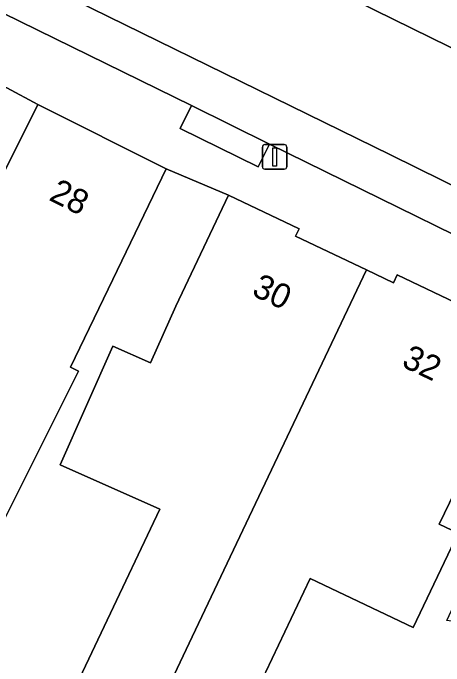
# Model space of a CAD drawing. Extents: x 160349 to 161355, y 381727 to 382854.
# Drawn here: x 160838.74 to 160856.27, y 382427.71 to 382454.27 of the extents above; entities that cross this region are included whole.
import ezdxf

# ---------------------------------------------------------------- set-up
doc = ezdxf.new("R2010")
doc.units = 0
for name, color, linetype in [('IMGEO_Erf', 7, 'Continuous'), ('IMGEO_Lichtmast', 7, 'Continuous'), ('IMGEO_Pand', 7, 'Continuous'), ('IMGEO_Pand_nummerreeks', 7, 'Continuous'), ('IMGEO_Parkeervlak_open', 7, 'Continuous'), ('IMGEO_Rijbaan_lokaal_open', 7, 'Continuous'), ('IMGEO_Voetpad_open', 7, 'Continuous')]:
    doc.layers.add(name, color=color, linetype=linetype)

msp = doc.modelspace()

# ---------------------------------------------------------------- linework, layer by layer
at = {"layer": 'IMGEO_Erf'}
for points in [[(160837.511, 382446.083), (160839.752, 382450.552), (160838.485, 382451.23)], [(160838.99, 382419.837), (160841.034, 382424.136), (160840.178, 382424.543), (160844.715, 382434.085), (160840.65, 382435.888), (160842.793, 382440.716), (160844.328, 382440.034), (160845.356, 382442.352), (160847.503, 382446.867), (160844.97, 382447.935), (160842.8, 382443.431), (160841.079, 382439.861), (160841.402, 382439.699), (160836.819, 382430.561)], [(160861.935, 382425.121), (160862.273, 382427.785), (160858.489, 382428.298), (160858.62, 382429.248), (160856.39, 382429.554), (160857.365, 382431.653), (160858.701, 382434.532), (160857.968, 382434.64), (160858.635, 382436.064), (160860.757, 382440.591), (160859.705, 382441.072), (160857.557, 382436.557), (160856.069, 382433.471), (160856.844, 382433.112), (160855.018, 382429.271), (160850.819, 382431.268), (160849.014, 382427.472)]]:
    msp.add_lwpolyline(points, dxfattribs=at)
at = {"layer": 'IMGEO_Lichtmast'}
for p, q in [((160848.883, 382448.018), (160848.883, 382448.818)), ((160848.883, 382448.818), (160848.883, 382448.018)), ((160848.983, 382448.918), (160849.773, 382448.918)), ((160849.773, 382448.918), (160848.983, 382448.918)), ((160849.873, 382448.818), (160849.873, 382448.018)), ((160849.873, 382448.018), (160849.873, 382448.818)), ((160849.773, 382447.918), (160848.983, 382447.918)), ((160848.983, 382447.918), (160849.773, 382447.918))]:
    msp.add_line(p, q, dxfattribs=at)
msp.add_lwpolyline([(160849.303, 382448.793), (160849.453, 382448.793), (160849.453, 382448.043), (160849.303, 382448.043), (160849.303, 382448.793)], dxfattribs=at)
for centre, start, end in [((160848.983, 382448.818), 90, 180), ((160848.983, 382448.818), 90, 180), ((160849.773, 382448.818), 0, 90), ((160849.773, 382448.818), 360, 90), ((160848.983, 382448.018), 180, 270), ((160848.983, 382448.018), 180, 270), ((160849.773, 382448.018), 270, 0), ((160849.773, 382448.018), 270, 0)]:
    msp.add_arc(centre, 0.1, start, end, dxfattribs=at)
at = {"layer": 'IMGEO_Pand'}
for points in [[(160841.402, 382439.699), (160841.079, 382439.861), (160842.8, 382443.431), (160844.97, 382447.935), (160839.752, 382450.552), (160837.511, 382446.083), (160835.684, 382442.441), (160838.266, 382441.146), (160835.849, 382436.326), (160835.317, 382435.265), (160834.141, 382435.854), (160833.114, 382435.534), (160832.207, 382433.725), (160832.558, 382432.697), (160834.703, 382431.622), (160835.242, 382431.352), (160836.819, 382430.561)], [(160853.11, 382443.819), (160850.234, 382445.187), (160850.382, 382445.498), (160847.503, 382446.867), (160845.356, 382442.352), (160844.328, 382440.034), (160842.793, 382440.716), (160840.65, 382435.888), (160844.715, 382434.085), (160840.178, 382424.543), (160841.034, 382424.136), (160843.259, 382423.078), (160844.542, 382425.78), (160846.022, 382428.895)], [(160857.557, 382436.557), (160859.705, 382441.072), (160854.36, 382443.615), (160854.209, 382443.296), (160853.11, 382443.819), (160846.022, 382428.895), (160844.542, 382425.78), (160847.534, 382424.359), (160849.014, 382427.472), (160850.819, 382431.268), (160855.018, 382429.271), (160856.844, 382433.112), (160856.069, 382433.471)]]:
    msp.add_lwpolyline(points, close=True, dxfattribs=at)
at = {"layer": 'IMGEO_Parkeervlak_open'}
for points in [[(160799.626, 382480.864), (160839.679, 382461.164), (160842.825, 382459.616), (160861.02, 382450.667), (160874.98, 382443.774)], [(160878.988, 382436.022), (160879.336, 382436.034), (160854.094, 382448.508), (160840.591, 382455.134), (160837.442, 382456.68), (160821.012, 382464.742)], [(160822.504, 382462.052), (160826.688, 382459.995), (160829.974, 382458.379), (160845.993, 382450.503), (160849.17, 382448.941), (160861.925, 382442.669), (160862.38, 382443.557), (160863.432, 382443.036), (160863.008, 382442.118), (160876.49, 382435.486)]]:
    msp.add_lwpolyline(points, dxfattribs=at)
at = {"layer": 'IMGEO_Rijbaan_lokaal_open'}
msp.add_lwpolyline([(160876.968, 382443.36), (160875.713, 382443.5), (160874.98, 382443.774), (160861.02, 382450.667), (160842.825, 382459.616), (160840.591, 382455.134), (160854.094, 382448.508), (160879.336, 382436.034), (160879.651, 382435.711)], dxfattribs=at)
at = {"layer": 'IMGEO_Voetpad_open'}
for points in [[(160876.49, 382435.486), (160863.008, 382442.118), (160863.432, 382443.036), (160862.38, 382443.557), (160861.925, 382442.669), (160849.17, 382448.941), (160848.711, 382448.008), (160845.534, 382449.57), (160845.993, 382450.503), (160829.974, 382458.379), (160829.515, 382457.446), (160826.229, 382459.062), (160826.688, 382459.995), (160822.504, 382462.052)], [(160829.57, 382455.741), (160833.366, 382453.82), (160838.485, 382451.23), (160839.752, 382450.552), (160844.97, 382447.935), (160847.503, 382446.867), (160850.382, 382445.498), (160850.234, 382445.187), (160853.11, 382443.819), (160854.209, 382443.296), (160854.36, 382443.615), (160859.705, 382441.072), (160860.757, 382440.591), (160866.106, 382438.084), (160874.377, 382434.208), (160878.34, 382432.421), (160877.876, 382429.319), (160881.647, 382428.757), (160881.688, 382429.028)]]:
    msp.add_lwpolyline(points, dxfattribs=at)
msp.add_lwpolyline([(160845.993, 382450.503), (160845.534, 382449.57), (160848.711, 382448.008), (160849.17, 382448.941)], close=True, dxfattribs=at)

# ---------------------------------------------------------------- texts
at = {"layer": 'IMGEO_Pand_nummerreeks'}
for s, rotation, p in [('28', 333.3632, (160840.155, 382446.681)), ('30', 334.5951, (160848.403, 382442.809)), ('32', 334.5951, (160854.498, 382439.914))]:
    msp.add_text(s, height=1, rotation=rotation, dxfattribs=at).set_placement(p)

doc.saveas('drawing.dxf')
